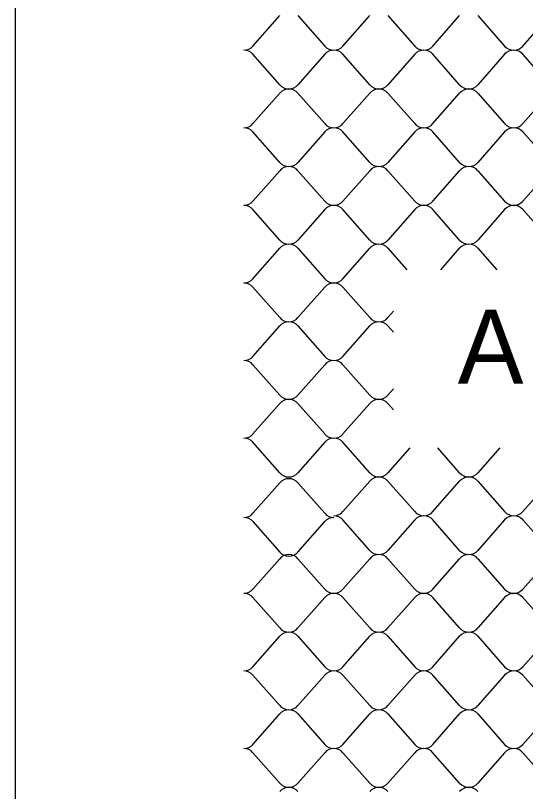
# Model space of a CAD drawing. Extents: x 638850 to 644908, y 297188 to 298900.
# Drawn here: x 643864.4 to 643904.6, y 297468.4 to 297529.5 of the extents above; entities that cross this region are included whole.
import ezdxf

# ---------------------------------------------------------------- set-up
doc = ezdxf.new("R2010")
doc.units = 0
for name, color, linetype in [('1', 7, 'Continuous'), ('3', 7, 'Continuous'), ('5', 7, 'Continuous')]:
    doc.layers.add(name, color=color, linetype=linetype)

msp = doc.modelspace()

# ---------------------------------------------------------------- linework, layer by layer
at = {"layer": '1'}
msp.add_line((643864.405, 297268.918), (643864.405, 297836.211), dxfattribs=at)
at = {"layer": '5'}
for p, q in [((643883.117, 297527.071), (643885.226, 297529.473)), ((643886.662, 297529.473), (643888.772, 297527.071)), ((643890.208, 297527.071), (643892.317, 297529.473)), ((643893.753, 297529.473), (643895.863, 297527.071)), ((643897.299, 297527.071), (643899.408, 297529.473)), ((643900.844, 297529.473), (643902.954, 297527.071)), ((643904.39, 297527.071), (643906.499, 297529.473)), ((643885.226, 297524.016), (643883.117, 297526.418)), ((643888.772, 297526.418), (643886.662, 297524.016)), ((643892.317, 297524.016), (643890.208, 297526.418)), ((643895.863, 297526.418), (643893.753, 297524.016)), ((643899.408, 297524.016), (643897.299, 297526.418)), ((643902.954, 297526.418), (643900.844, 297524.016)), ((643906.499, 297524.016), (643904.39, 297526.418)), ((643883.117, 297520.961), (643885.226, 297523.363)), ((643886.662, 297523.363), (643888.772, 297520.961)), ((643890.208, 297520.961), (643892.317, 297523.363)), ((643893.753, 297523.363), (643895.863, 297520.961)), ((643897.299, 297520.961), (643899.408, 297523.363)), ((643900.844, 297523.363), (643902.954, 297520.961)), ((643904.39, 297520.961), (643906.499, 297523.363)), ((643885.226, 297517.906), (643883.117, 297520.308)), ((643888.772, 297520.308), (643886.662, 297517.906)), ((643892.317, 297517.906), (643890.208, 297520.308)), ((643895.863, 297520.308), (643893.753, 297517.906)), ((643899.408, 297517.906), (643897.299, 297520.308)), ((643902.954, 297520.308), (643900.844, 297517.906)), ((643906.499, 297517.906), (643904.39, 297520.308)), ((643883.117, 297514.851), (643885.226, 297517.253)), ((643886.662, 297517.253), (643888.772, 297514.851)), ((643890.208, 297514.851), (643892.317, 297517.253)), ((643893.753, 297517.253), (643895.863, 297514.851)), ((643897.299, 297514.851), (643899.408, 297517.253)), ((643900.844, 297517.253), (643902.954, 297514.851)), ((643904.39, 297514.851), (643906.499, 297517.253)), ((643885.226, 297511.796), (643883.117, 297514.197)), ((643888.772, 297514.197), (643886.662, 297511.796)), ((643892.317, 297511.796), (643890.208, 297514.197)), ((643895.863, 297514.197), (643893.753, 297511.796)), ((643899.408, 297511.796), (643897.299, 297514.197)), ((643902.954, 297514.197), (643900.844, 297511.796)), ((643906.499, 297511.796), (643904.39, 297514.197)), ((643883.117, 297508.741), (643885.226, 297511.142)), ((643886.662, 297511.142), (643888.772, 297508.741)), ((643890.208, 297508.741), (643892.317, 297511.142)), ((643893.753, 297511.142), (643895.238, 297509.452)), ((643897.923, 297509.452), (643899.408, 297511.142)), ((643900.844, 297511.142), (643902.329, 297509.452)), ((643885.226, 297505.686), (643883.117, 297508.087)), ((643888.772, 297508.087), (643886.662, 297505.686)), ((643892.317, 297505.686), (643890.208, 297508.087)), ((643894.191, 297506.184), (643893.753, 297505.686)), ((643883.117, 297502.631), (643885.226, 297505.032)), ((643886.662, 297505.032), (643888.772, 297502.631)), ((643890.208, 297502.631), (643892.317, 297505.032)), ((643893.753, 297505.032), (643894.191, 297504.534)), ((643885.226, 297499.576), (643883.117, 297501.977)), ((643888.772, 297501.977), (643886.662, 297499.576)), ((643892.317, 297499.576), (643890.208, 297501.977)), ((643894.191, 297500.074), (643893.753, 297499.576)), ((643883.117, 297496.521), (643885.226, 297498.922)), ((643886.662, 297498.922), (643888.772, 297496.521)), ((643890.208, 297496.521), (643892.317, 297498.922)), ((643893.753, 297498.922), (643894.191, 297498.424)), ((643885.226, 297493.466), (643883.117, 297495.867)), ((643888.772, 297495.867), (643886.662, 297493.466)), ((643892.317, 297493.466), (643890.208, 297495.867)), ((643895.479, 297495.431), (643893.753, 297493.466)), ((643899.408, 297493.466), (643897.682, 297495.431)), ((643902.57, 297495.431), (643900.844, 297493.466)), ((643885.226, 297492.677), (643883.117, 297490.275)), ((643888.772, 297490.275), (643886.662, 297492.677)), ((643890.208, 297490.411), (643892.317, 297492.812)), ((643893.753, 297492.812), (643895.863, 297490.411)), ((643897.299, 297490.411), (643899.408, 297492.812)), ((643900.844, 297492.812), (643902.954, 297490.411)), ((643904.39, 297490.411), (643906.499, 297492.812)), ((643883.117, 297489.622), (643885.226, 297487.22)), ((643886.662, 297487.22), (643888.772, 297489.622)), ((643892.317, 297487.355), (643890.208, 297489.757)), ((643895.863, 297489.757), (643893.753, 297487.355)), ((643899.408, 297487.355), (643897.299, 297489.757)), ((643902.954, 297489.757), (643900.844, 297487.355)), ((643906.499, 297487.355), (643904.39, 297489.757)), ((643883.117, 297484.3), (643885.226, 297486.702)), ((643886.662, 297486.702), (643888.772, 297484.3)), ((643890.208, 297484.3), (643892.317, 297486.702)), ((643893.753, 297486.702), (643895.863, 297484.3)), ((643897.299, 297484.3), (643899.408, 297486.702)), ((643900.844, 297486.702), (643902.954, 297484.3)), ((643904.39, 297484.3), (643906.499, 297486.702)), ((643885.226, 297481.245), (643883.117, 297483.647)), ((643888.772, 297483.647), (643886.662, 297481.245)), ((643892.317, 297481.245), (643890.208, 297483.647)), ((643895.863, 297483.647), (643893.753, 297481.245)), ((643899.408, 297481.245), (643897.299, 297483.647)), ((643902.954, 297483.647), (643900.844, 297481.245)), ((643906.499, 297481.245), (643904.39, 297483.647)), ((643883.117, 297478.19), (643885.226, 297480.592)), ((643886.662, 297480.592), (643888.772, 297478.19)), ((643890.208, 297478.19), (643892.317, 297480.592)), ((643893.753, 297480.592), (643895.863, 297478.19)), ((643897.299, 297478.19), (643899.408, 297480.592)), ((643900.844, 297480.592), (643902.954, 297478.19)), ((643904.39, 297478.19), (643906.499, 297480.592)), ((643885.226, 297475.135), (643883.117, 297477.537)), ((643888.772, 297477.537), (643886.662, 297475.135)), ((643892.317, 297475.135), (643890.208, 297477.537)), ((643895.863, 297477.537), (643893.753, 297475.135)), ((643899.408, 297475.135), (643897.299, 297477.537)), ((643902.954, 297477.537), (643900.844, 297475.135)), ((643906.499, 297475.135), (643904.39, 297477.537)), ((643883.117, 297472.08), (643885.226, 297474.482)), ((643886.662, 297474.482), (643888.772, 297472.08)), ((643890.208, 297472.08), (643892.317, 297474.482)), ((643893.753, 297474.482), (643895.863, 297472.08)), ((643897.299, 297472.08), (643899.408, 297474.482)), ((643900.844, 297474.482), (643902.954, 297472.08)), ((643904.39, 297472.08), (643906.499, 297474.482)), ((643885.226, 297469.025), (643883.117, 297471.427)), ((643888.772, 297471.427), (643886.662, 297469.025)), ((643892.317, 297469.025), (643890.208, 297471.427)), ((643895.863, 297471.427), (643893.753, 297469.025)), ((643899.408, 297469.025), (643897.299, 297471.427)), ((643902.954, 297471.427), (643900.844, 297469.025)), ((643906.499, 297469.025), (643904.39, 297471.427))]:
    msp.add_line(p, q, dxfattribs=at)
for centre, major_axis, start_param, end_param in [((643882.399, 297527.624), (-0.923, 0), 1.570796, 2.461818), ((643882.399, 297525.865), (-0.923, 0), 3.821368, 4.712389), ((643889.49, 297527.624), (-0.923, 0), 0.679775, 1.570796), ((643889.49, 297525.865), (-0.923, 0), 4.712389, 5.60341), ((643889.49, 297527.624), (-0.923, 0), 1.570796, 2.461818), ((643889.49, 297525.865), (-0.923, 0), 3.821368, 4.712389), ((643896.581, 297527.624), (-0.923, 0), 0.679775, 1.570796), ((643896.581, 297525.865), (-0.923, 0), 4.712389, 5.60341), ((643896.581, 297527.624), (-0.923, 0), 1.570796, 2.461818), ((643896.581, 297525.865), (-0.923, 0), 3.821368, 4.712389), ((643903.672, 297527.624), (-0.923, 0), 0.679775, 1.570796), ((643903.672, 297525.865), (-0.923, 0), 4.712389, 5.60341), ((643903.672, 297527.624), (-0.923, 0), 1.570796, 2.461818), ((643903.672, 297525.865), (-0.923, 0), 3.821368, 4.712389), ((643885.944, 297524.569), (-0.923, 0), 0.679775, 1.570796), ((643885.944, 297522.81), (-0.923, 0), 4.712389, 5.60341), ((643885.944, 297524.569), (-0.923, 0), 1.570796, 2.461818), ((643885.944, 297522.81), (-0.923, 0), 3.821368, 4.712389), ((643893.035, 297524.569), (-0.923, 0), 0.679775, 1.570796), ((643893.035, 297522.81), (-0.923, 0), 4.712389, 5.60341), ((643893.035, 297524.569), (-0.923, 0), 1.570796, 2.461818), ((643893.035, 297522.81), (-0.923, 0), 3.821368, 4.712389), ((643900.126, 297524.569), (-0.923, 0), 0.679775, 1.570796), ((643900.126, 297522.81), (-0.923, 0), 4.712389, 5.60341), ((643900.126, 297524.569), (-0.923, 0), 1.570796, 2.461818), ((643900.126, 297522.81), (-0.923, 0), 3.821368, 4.712389), ((643882.399, 297521.514), (-0.923, 0), 1.570796, 2.461818), ((643882.399, 297519.755), (-0.923, 0), 3.821368, 4.712389), ((643889.49, 297521.514), (-0.923, 0), 0.679775, 1.570796), ((643889.49, 297519.755), (-0.923, 0), 4.712389, 5.60341), ((643889.49, 297521.514), (-0.923, 0), 1.570796, 2.461818), ((643889.49, 297519.755), (-0.923, 0), 3.821368, 4.712389), ((643896.581, 297521.514), (-0.923, 0), 0.679775, 1.570796), ((643896.581, 297519.755), (-0.923, 0), 4.712389, 5.60341), ((643896.581, 297521.514), (-0.923, 0), 1.570796, 2.461818), ((643896.581, 297519.755), (-0.923, 0), 3.821368, 4.712389), ((643903.672, 297521.514), (-0.923, 0), 0.679775, 1.570796), ((643903.672, 297519.755), (-0.923, 0), 4.712389, 5.60341), ((643903.672, 297521.514), (-0.923, 0), 1.570796, 2.461818), ((643903.672, 297519.755), (-0.923, 0), 3.821368, 4.712389), ((643885.944, 297518.459), (-0.923, 0), 0.679775, 1.570796), ((643885.944, 297516.7), (-0.923, 0), 4.712389, 5.60341), ((643885.944, 297518.459), (-0.923, 0), 1.570796, 2.461818), ((643885.944, 297516.7), (-0.923, 0), 3.821368, 4.712389), ((643893.035, 297518.459), (-0.923, 0), 0.679775, 1.570796), ((643893.035, 297516.7), (-0.923, 0), 4.712389, 5.60341), ((643893.035, 297518.459), (-0.923, 0), 1.570796, 2.461818), ((643893.035, 297516.7), (-0.923, 0), 3.821368, 4.712389), ((643900.126, 297518.459), (-0.923, 0), 0.679775, 1.570796), ((643900.126, 297516.7), (-0.923, 0), 4.712389, 5.60341), ((643900.126, 297518.459), (-0.923, 0), 1.570796, 2.461818), ((643900.126, 297516.7), (-0.923, 0), 3.821368, 4.712389), ((643882.399, 297515.403), (-0.923, 0), 1.570796, 2.461818), ((643882.399, 297513.645), (-0.923, 0), 3.821368, 4.712389), ((643889.49, 297515.403), (-0.923, 0), 0.679775, 1.570796), ((643889.49, 297513.645), (-0.923, 0), 4.712389, 5.60341), ((643889.49, 297515.403), (-0.923, 0), 1.570796, 2.461818), ((643889.49, 297513.645), (-0.923, 0), 3.821368, 4.712389), ((643896.581, 297515.403), (-0.923, 0), 0.679775, 1.570796), ((643896.581, 297513.645), (-0.923, 0), 4.712389, 5.60341), ((643896.581, 297515.403), (-0.923, 0), 1.570796, 2.461818), ((643896.581, 297513.645), (-0.923, 0), 3.821368, 4.712389), ((643903.672, 297515.403), (-0.923, 0), 0.679775, 1.570796), ((643903.672, 297513.645), (-0.923, 0), 4.712389, 5.60341), ((643903.672, 297515.403), (-0.923, 0), 1.570796, 2.461818), ((643903.672, 297513.645), (-0.923, 0), 3.821368, 4.712389), ((643885.944, 297512.348), (-0.923, 0), 0.679775, 1.570796), ((643885.944, 297510.59), (-0.923, 0), 4.712389, 5.60341), ((643885.944, 297512.348), (-0.923, 0), 1.570796, 2.461818), ((643885.944, 297510.59), (-0.923, 0), 3.821368, 4.712389), ((643893.035, 297512.348), (-0.923, 0), 0.679775, 1.570796), ((643893.035, 297510.59), (-0.923, 0), 4.712389, 5.60341), ((643893.035, 297512.348), (-0.923, 0), 1.570796, 2.461818), ((643893.035, 297510.59), (-0.923, 0), 3.821368, 4.712389), ((643900.126, 297512.348), (-0.923, 0), 0.679775, 1.570796), ((643900.126, 297510.59), (-0.923, 0), 4.712389, 5.60341), ((643900.126, 297512.348), (-0.923, 0), 1.570796, 2.461818), ((643900.126, 297510.59), (-0.923, 0), 3.821368, 4.712389), ((643882.399, 297509.293), (-0.923, 0), 1.570796, 2.461818), ((643882.399, 297507.535), (-0.923, 0), 3.821368, 4.712389), ((643889.49, 297509.293), (-0.923, 0), 0.679775, 1.570796), ((643889.49, 297507.535), (-0.923, 0), 4.712389, 5.60341), ((643889.49, 297509.293), (-0.923, 0), 1.570796, 2.461818), ((643889.49, 297507.535), (-0.923, 0), 3.821368, 4.712389), ((643885.944, 297506.238), (-0.923, 0), 0.679775, 1.570796), ((643885.944, 297504.48), (-0.923, 0), 4.712389, 5.60341), ((643885.944, 297506.238), (-0.923, 0), 1.570796, 2.461818), ((643885.944, 297504.48), (-0.923, 0), 3.821368, 4.712389), ((643893.035, 297506.238), (-0.923, 0), 0.679775, 1.570796), ((643893.035, 297504.48), (-0.923, 0), 4.712389, 5.60341), ((643893.035, 297506.238), (-0.923, 0), 1.570796, 2.461818), ((643893.035, 297504.48), (-0.923, 0), 3.821368, 4.712389), ((643882.399, 297503.183), (-0.923, 0), 1.570796, 2.461818), ((643882.399, 297501.425), (-0.923, 0), 3.821368, 4.712389), ((643889.49, 297503.183), (-0.923, 0), 0.679775, 1.570796), ((643889.49, 297501.425), (-0.923, 0), 4.712389, 5.60341), ((643889.49, 297503.183), (-0.923, 0), 1.570796, 2.461818), ((643889.49, 297501.425), (-0.923, 0), 3.821368, 4.712389), ((643885.944, 297500.128), (-0.923, 0), 0.679775, 1.570796), ((643885.944, 297498.37), (-0.923, 0), 4.712389, 5.60341), ((643885.944, 297500.128), (-0.923, 0), 1.570796, 2.461818), ((643885.944, 297498.37), (-0.923, 0), 3.821368, 4.712389), ((643893.035, 297500.128), (-0.923, 0), 0.679775, 1.570796), ((643893.035, 297498.37), (-0.923, 0), 4.712389, 5.60341), ((643893.035, 297500.128), (-0.923, 0), 1.570796, 2.461818), ((643893.035, 297498.37), (-0.923, 0), 3.821368, 4.712389), ((643882.399, 297497.073), (-0.923, 0), 1.570796, 2.461818), ((643882.399, 297495.315), (-0.923, 0), 3.821368, 4.712389), ((643889.49, 297497.073), (-0.923, 0), 0.679775, 1.570796), ((643889.49, 297495.315), (-0.923, 0), 4.712389, 5.60341), ((643889.49, 297497.073), (-0.923, 0), 1.570796, 2.461818), ((643889.49, 297495.315), (-0.923, 0), 3.821368, 4.712389), ((643885.944, 297494.018), (-0.923, 0), 0.679775, 1.570796), ((643885.944, 297494.018), (-0.923, 0), 1.570796, 2.461818), ((643893.035, 297494.018), (-0.923, 0), 0.679775, 1.570796), ((643893.035, 297492.26), (-0.923, 0), 4.712389, 5.60341), ((643893.035, 297494.018), (-0.923, 0), 1.570796, 2.461818), ((643893.035, 297492.26), (-0.923, 0), 3.821368, 4.712389), ((643900.126, 297494.018), (-0.923, 0), 0.679775, 1.570796), ((643900.126, 297492.26), (-0.923, 0), 4.712389, 5.60341), ((643900.126, 297494.018), (-0.923, 0), 1.570796, 2.461818), ((643900.126, 297492.26), (-0.923, 0), 3.821368, 4.712389), ((643885.944, 297492.124), (0.923, 0), 1.570796, 2.461818), ((643885.944, 297492.124), (0.923, 0), 0.679775, 1.570796), ((643882.399, 297490.828), (0.923, 0), 4.712389, 5.60341), ((643889.49, 297490.828), (0.923, 0), 3.821368, 4.712389), ((643889.49, 297490.963), (-0.923, 0), 1.570796, 2.461818), ((643889.49, 297489.204), (-0.923, 0), 3.821368, 4.712389), ((643896.581, 297490.963), (-0.923, 0), 0.679775, 1.570796), ((643896.581, 297489.204), (-0.923, 0), 4.712389, 5.60341), ((643896.581, 297490.963), (-0.923, 0), 1.570796, 2.461818), ((643896.581, 297489.204), (-0.923, 0), 3.821368, 4.712389), ((643903.672, 297490.963), (-0.923, 0), 0.679775, 1.570796), ((643903.672, 297489.204), (-0.923, 0), 4.712389, 5.60341), ((643903.672, 297490.963), (-0.923, 0), 1.570796, 2.461818), ((643903.672, 297489.204), (-0.923, 0), 3.821368, 4.712389), ((643882.399, 297489.069), (0.923, 0), 0.679775, 1.570796), ((643889.49, 297489.069), (0.923, 0), 1.570796, 2.461818), ((643885.944, 297487.773), (0.923, 0), 3.821368, 4.712389), ((643885.944, 297486.149), (-0.923, 0), 4.712389, 5.60341), ((643885.944, 297487.773), (0.923, 0), 4.712389, 5.60341), ((643885.944, 297486.149), (-0.923, 0), 3.821368, 4.712389), ((643893.035, 297487.908), (-0.923, 0), 0.679775, 1.570796), ((643893.035, 297486.149), (-0.923, 0), 4.712389, 5.60341), ((643893.035, 297487.908), (-0.923, 0), 1.570796, 2.461818), ((643893.035, 297486.149), (-0.923, 0), 3.821368, 4.712389), ((643900.126, 297487.908), (-0.923, 0), 0.679775, 1.570796), ((643900.126, 297486.149), (-0.923, 0), 4.712389, 5.60341), ((643900.126, 297487.908), (-0.923, 0), 1.570796, 2.461818), ((643900.126, 297486.149), (-0.923, 0), 3.821368, 4.712389), ((643882.399, 297484.853), (-0.923, 0), 1.570796, 2.461818), ((643882.399, 297483.094), (-0.923, 0), 3.821368, 4.712389), ((643889.49, 297484.853), (-0.923, 0), 0.679775, 1.570796), ((643889.49, 297483.094), (-0.923, 0), 4.712389, 5.60341), ((643889.49, 297484.853), (-0.923, 0), 1.570796, 2.461818), ((643889.49, 297483.094), (-0.923, 0), 3.821368, 4.712389), ((643896.581, 297484.853), (-0.923, 0), 0.679775, 1.570796), ((643896.581, 297483.094), (-0.923, 0), 4.712389, 5.60341), ((643896.581, 297484.853), (-0.923, 0), 1.570796, 2.461818), ((643896.581, 297483.094), (-0.923, 0), 3.821368, 4.712389), ((643903.672, 297484.853), (-0.923, 0), 0.679775, 1.570796), ((643903.672, 297483.094), (-0.923, 0), 4.712389, 5.60341), ((643903.672, 297484.853), (-0.923, 0), 1.570796, 2.461818), ((643903.672, 297483.094), (-0.923, 0), 3.821368, 4.712389), ((643885.944, 297481.798), (-0.923, 0), 0.679775, 1.570796), ((643885.944, 297480.039), (-0.923, 0), 4.712389, 5.60341), ((643885.944, 297481.798), (-0.923, 0), 1.570796, 2.461818), ((643885.944, 297480.039), (-0.923, 0), 3.821368, 4.712389), ((643893.035, 297481.798), (-0.923, 0), 0.679775, 1.570796), ((643893.035, 297480.039), (-0.923, 0), 4.712389, 5.60341), ((643893.035, 297481.798), (-0.923, 0), 1.570796, 2.461818), ((643893.035, 297480.039), (-0.923, 0), 3.821368, 4.712389), ((643900.126, 297481.798), (-0.923, 0), 0.679775, 1.570796), ((643900.126, 297480.039), (-0.923, 0), 4.712389, 5.60341), ((643900.126, 297481.798), (-0.923, 0), 1.570796, 2.461818), ((643900.126, 297480.039), (-0.923, 0), 3.821368, 4.712389), ((643882.399, 297478.743), (-0.923, 0), 1.570796, 2.461818), ((643882.399, 297476.984), (-0.923, 0), 3.821368, 4.712389), ((643889.49, 297478.743), (-0.923, 0), 0.679775, 1.570796), ((643889.49, 297476.984), (-0.923, 0), 4.712389, 5.60341), ((643889.49, 297478.743), (-0.923, 0), 1.570796, 2.461818), ((643889.49, 297476.984), (-0.923, 0), 3.821368, 4.712389), ((643896.581, 297478.743), (-0.923, 0), 0.679775, 1.570796), ((643896.581, 297476.984), (-0.923, 0), 4.712389, 5.60341), ((643896.581, 297478.743), (-0.923, 0), 1.570796, 2.461818), ((643896.581, 297476.984), (-0.923, 0), 3.821368, 4.712389), ((643903.672, 297478.743), (-0.923, 0), 0.679775, 1.570796), ((643903.672, 297476.984), (-0.923, 0), 4.712389, 5.60341), ((643903.672, 297478.743), (-0.923, 0), 1.570796, 2.461818), ((643903.672, 297476.984), (-0.923, 0), 3.821368, 4.712389), ((643885.944, 297475.688), (-0.923, 0), 0.679775, 1.570796), ((643885.944, 297473.929), (-0.923, 0), 4.712389, 5.60341), ((643885.944, 297475.688), (-0.923, 0), 1.570796, 2.461818), ((643885.944, 297473.929), (-0.923, 0), 3.821368, 4.712389), ((643893.035, 297475.688), (-0.923, 0), 0.679775, 1.570796), ((643893.035, 297473.929), (-0.923, 0), 4.712389, 5.60341), ((643893.035, 297475.688), (-0.923, 0), 1.570796, 2.461818), ((643893.035, 297473.929), (-0.923, 0), 3.821368, 4.712389), ((643900.126, 297475.688), (-0.923, 0), 0.679775, 1.570796), ((643900.126, 297473.929), (-0.923, 0), 4.712389, 5.60341), ((643900.126, 297475.688), (-0.923, 0), 1.570796, 2.461818), ((643900.126, 297473.929), (-0.923, 0), 3.821368, 4.712389), ((643882.399, 297472.633), (-0.923, 0), 1.570796, 2.461818), ((643882.399, 297470.874), (-0.923, 0), 3.821368, 4.712389), ((643889.49, 297472.633), (-0.923, 0), 0.679775, 1.570796), ((643889.49, 297470.874), (-0.923, 0), 4.712389, 5.60341), ((643889.49, 297472.633), (-0.923, 0), 1.570796, 2.461818), ((643889.49, 297470.874), (-0.923, 0), 3.821368, 4.712389), ((643896.581, 297472.633), (-0.923, 0), 0.679775, 1.570796), ((643896.581, 297470.874), (-0.923, 0), 4.712389, 5.60341), ((643896.581, 297472.633), (-0.923, 0), 1.570796, 2.461818), ((643896.581, 297470.874), (-0.923, 0), 3.821368, 4.712389), ((643903.672, 297472.633), (-0.923, 0), 0.679775, 1.570796), ((643903.672, 297470.874), (-0.923, 0), 4.712389, 5.60341), ((643903.672, 297472.633), (-0.923, 0), 1.570796, 2.461818), ((643903.672, 297470.874), (-0.923, 0), 3.821368, 4.712389), ((643885.944, 297469.578), (-0.923, 0), 0.679775, 1.570796), ((643885.944, 297467.819), (-0.923, 0), 4.712389, 5.60341), ((643885.944, 297469.578), (-0.923, 0), 1.570796, 2.461818), ((643885.944, 297467.819), (-0.923, 0), 3.821368, 4.712389), ((643893.035, 297469.578), (-0.923, 0), 0.679775, 1.570796), ((643893.035, 297467.819), (-0.923, 0), 4.712389, 5.60341), ((643893.035, 297469.578), (-0.923, 0), 1.570796, 2.461818), ((643893.035, 297467.819), (-0.923, 0), 3.821368, 4.712389), ((643900.126, 297469.578), (-0.923, 0), 0.679775, 1.570796), ((643900.126, 297467.819), (-0.923, 0), 4.712389, 5.60341), ((643900.126, 297469.578), (-0.923, 0), 1.570796, 2.461818), ((643900.126, 297467.819), (-0.923, 0), 3.821368, 4.712389)]:
    msp.add_ellipse(centre, major_axis=major_axis, ratio=0.952381, start_param=start_param, end_param=end_param, dxfattribs=at)

# ---------------------------------------------------------------- texts
at = {"layer": '3'}
msp.add_text('A', height=5.804, dxfattribs=at).set_placement((643899.26, 297500.495))

doc.saveas('drawing.dxf')
